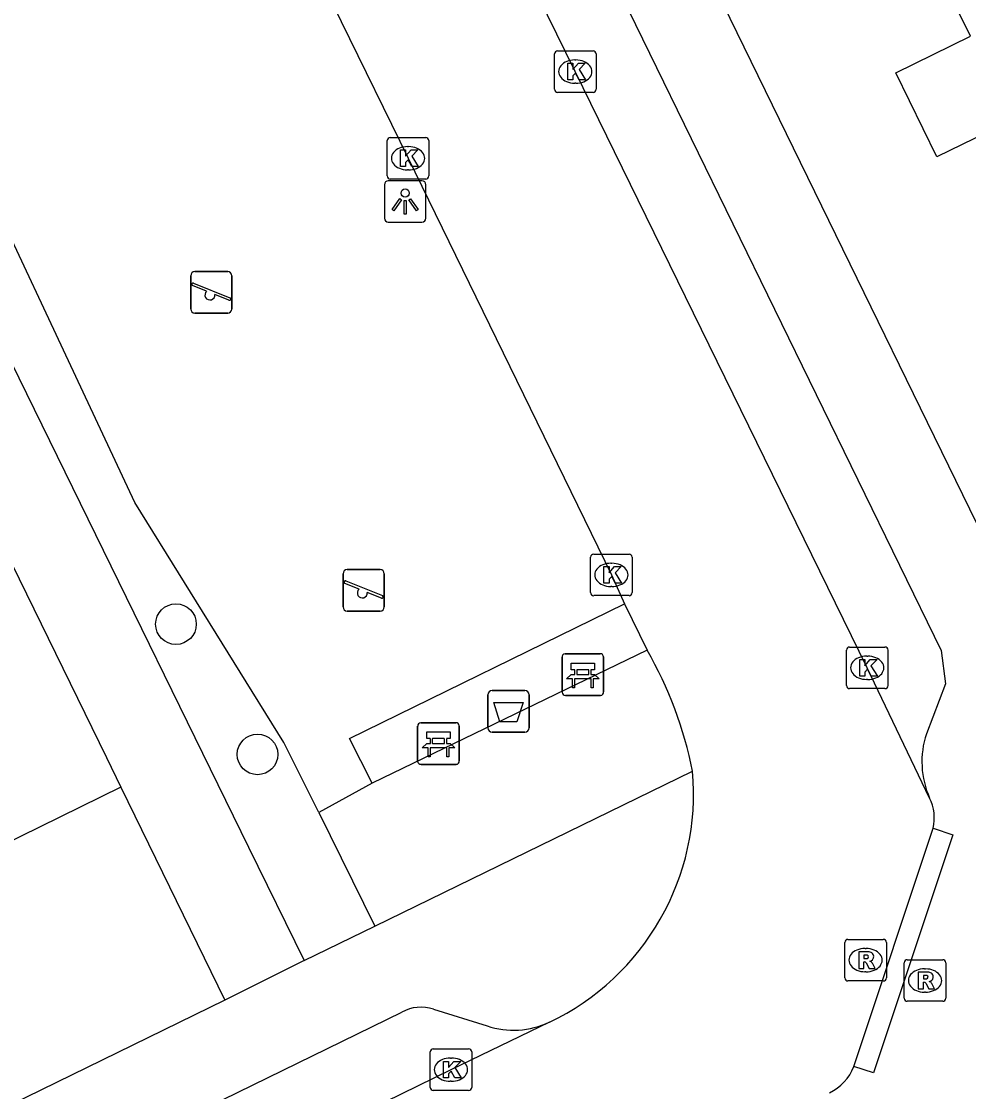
# Model space of a CAD drawing. Extents: x 160457 to 162082, y 388340 to 389736.
# Drawn here: x 161122.29 to 161145.07, y 388883.32 to 388909.08 of the extents above; entities that cross this region are included whole.
import ezdxf

# ---------------------------------------------------------------- set-up
doc = ezdxf.new("R2010")
doc.units = 0
for name, color, linetype in [('IMGEO_Afvalbak', 7, 'Continuous'), ('IMGEO_Bank', 7, 'Continuous'), ('IMGEO_Boom', 7, 'Continuous'), ('IMGEO_Groenvoorziening', 7, 'Continuous'), ('IMGEO_Kolk', 7, 'Continuous'), ('IMGEO_Lichtpunt', 7, 'Continuous'), ('IMGEO_Pand', 7, 'Continuous'), ('IMGEO_Rijbaan_lokaal_open', 7, 'Continuous'), ('IMGEO_Rioolput', 7, 'Continuous'), ('IMGEO_Speelvoorziening', 7, 'Continuous'), ('IMGEO_Voetpad_open', 7, 'Continuous')]:
    doc.layers.add(name, color=color, linetype=linetype)

msp = doc.modelspace()

# ---------------------------------------------------------------- linework, layer by layer
at = {"layer": 'IMGEO_Afvalbak'}
for p, q in [((161133.609, 388892.97), (161134.399, 388892.97)), ((161134.399, 388892.97), (161133.609, 388892.97)), ((161133.509, 388892.07), (161133.509, 388892.87)), ((161133.509, 388892.87), (161133.509, 388892.07)), ((161134.499, 388892.87), (161134.499, 388892.07)), ((161134.499, 388892.07), (161134.499, 388892.87)), ((161134.399, 388891.97), (161133.609, 388891.97)), ((161133.609, 388891.97), (161134.399, 388891.97))]:
    msp.add_line(p, q, dxfattribs=at)
msp.add_lwpolyline([(161133.652, 388892.684), (161134.356, 388892.684), (161134.207, 388892.214), (161133.801, 388892.214), (161133.652, 388892.684)], dxfattribs=at)
for centre, start, end in [((161133.609, 388892.87), 90, 180), ((161133.609, 388892.87), 90, 180), ((161134.399, 388892.87), 0, 90), ((161134.399, 388892.87), 360, 90), ((161133.609, 388892.07), 180, 270), ((161133.609, 388892.07), 180, 270), ((161134.399, 388892.07), 270, 0), ((161134.399, 388892.07), 270, 0)]:
    msp.add_arc(centre, 0.1, start, end, dxfattribs=at)
at = {"layer": 'IMGEO_Bank'}
for p, q in [((161135.294, 388892.929), (161135.294, 388893.77)), ((161135.294, 388893.77), (161135.294, 388892.929)), ((161135.369, 388893.854), (161136.21, 388893.854)), ((161136.21, 388893.854), (161135.369, 388893.854)), ((161136.294, 388893.779), (161136.294, 388892.938)), ((161136.294, 388892.938), (161136.294, 388893.779)), ((161135.603, 388893.36), (161135.603, 388893.466)), ((161135.647, 388893.466), (161135.647, 388893.36)), ((161135.935, 388893.472), (161135.653, 388893.472)), ((161135.941, 388893.36), (161135.941, 388893.466)), ((161135.985, 388893.466), (161135.985, 388893.36)), ((161135.991, 388893.252), (161135.598, 388893.252)), ((161135.653, 388893.354), (161135.935, 388893.354)), ((161136.219, 388892.854), (161135.378, 388892.854)), ((161135.378, 388892.854), (161136.219, 388892.854)), ((161131.82, 388891.269), (161131.82, 388892.11)), ((161131.82, 388892.11), (161131.82, 388891.269)), ((161131.895, 388892.194), (161132.736, 388892.194)), ((161132.736, 388892.194), (161131.895, 388892.194)), ((161132.82, 388892.119), (161132.82, 388891.278)), ((161132.82, 388891.278), (161132.82, 388892.119)), ((161132.517, 388891.592), (161132.124, 388891.592)), ((161132.129, 388891.7), (161132.129, 388891.806)), ((161132.173, 388891.806), (161132.173, 388891.7)), ((161132.461, 388891.812), (161132.179, 388891.812)), ((161132.179, 388891.694), (161132.461, 388891.694)), ((161132.467, 388891.7), (161132.467, 388891.806)), ((161132.511, 388891.806), (161132.511, 388891.7)), ((161132.745, 388891.194), (161131.904, 388891.194)), ((161131.904, 388891.194), (161132.745, 388891.194))]:
    msp.add_line(p, q, dxfattribs=at)
for points in [[(161135.597, 388893.472), (161135.511, 388893.472), (161135.511, 388893.633), (161136.074, 388893.633), (161136.074, 388893.472), (161135.991, 388893.472)], [(161135.541, 388893.252), (161135.399, 388893.252), (161135.511, 388893.354), (161135.597, 388893.354)], [(161135.591, 388893.245), (161135.591, 388893.038), (161135.548, 388893.038), (161135.548, 388893.245)], [(161135.991, 388893.354), (161136.074, 388893.354), (161136.186, 388893.252), (161136.047, 388893.252)], [(161136.041, 388893.245), (161136.041, 388893.038), (161135.997, 388893.038), (161135.997, 388893.245)], [(161132.123, 388891.812), (161132.037, 388891.812), (161132.037, 388891.973), (161132.6, 388891.973), (161132.6, 388891.812), (161132.517, 388891.812)], [(161132.067, 388891.592), (161131.925, 388891.592), (161132.037, 388891.694), (161132.123, 388891.694)], [(161132.517, 388891.694), (161132.6, 388891.694), (161132.712, 388891.592), (161132.573, 388891.592)], [(161132.117, 388891.585), (161132.117, 388891.378), (161132.074, 388891.378), (161132.074, 388891.585)], [(161132.567, 388891.585), (161132.567, 388891.378), (161132.523, 388891.378), (161132.523, 388891.585)]]:
    msp.add_lwpolyline(points, dxfattribs=at)
for centre, radius, start, end in [((161135.372, 388893.776), 0.0779, 92.4484, 184.2845), ((161135.372, 388893.776), 0.0779, 92.4484, 184.2845), ((161136.216, 388893.776), 0.0779, 2.4484, 94.2845), ((161136.216, 388893.776), 0.0779, 2.4484, 94.2845), ((161135.596, 388893.465), 0.00671, 2.8957, 87.1043), ((161135.653, 388893.465), 0.00671, 92.8957, 177.1043), ((161135.935, 388893.465), 0.00671, 2.8957, 87.1043), ((161135.992, 388893.465), 0.00671, 92.8957, 177.1043), ((161135.541, 388893.245), 0.00671, 2.8957, 87.1043), ((161135.598, 388893.245), 0.00671, 92.8957, 177.1043), ((161135.596, 388893.361), 0.00671, 272.8957, 357.1043), ((161135.653, 388893.361), 0.00671, 182.8957, 267.1043), ((161135.935, 388893.361), 0.00671, 272.8957, 357.1043), ((161135.992, 388893.361), 0.00671, 182.8957, 267.1043), ((161135.99, 388893.245), 0.00671, 2.8957, 87.1043), ((161136.047, 388893.245), 0.00671, 92.8957, 177.1043), ((161135.372, 388892.932), 0.0779, 182.4484, 274.2845), ((161135.372, 388892.932), 0.0779, 182.4484, 274.2845), ((161136.216, 388892.932), 0.0779, 272.4484, 4.2845), ((161136.216, 388892.932), 0.0779, 272.4484, 4.2845), ((161131.898, 388892.116), 0.0779, 92.4484, 184.2845), ((161131.898, 388892.116), 0.0779, 92.4484, 184.2845), ((161132.742, 388892.116), 0.0779, 2.4484, 94.2845), ((161132.742, 388892.116), 0.0779, 2.4484, 94.2845), ((161132.067, 388891.585), 0.00671, 2.8957, 87.1043), ((161132.124, 388891.585), 0.00671, 92.8957, 177.1043), ((161132.122, 388891.805), 0.00671, 2.8957, 87.1043), ((161132.122, 388891.701), 0.00671, 272.8957, 357.1043), ((161132.179, 388891.805), 0.00671, 92.8957, 177.1043), ((161132.179, 388891.701), 0.00671, 182.8957, 267.1043), ((161132.461, 388891.805), 0.00671, 2.8957, 87.1043), ((161132.461, 388891.701), 0.00671, 272.8957, 357.1043), ((161132.518, 388891.805), 0.00671, 92.8957, 177.1043), ((161132.518, 388891.701), 0.00671, 182.8957, 267.1043), ((161132.516, 388891.585), 0.00671, 2.8957, 87.1043), ((161132.573, 388891.585), 0.00671, 92.8957, 177.1043), ((161131.898, 388891.272), 0.0779, 182.4484, 274.2845), ((161131.898, 388891.272), 0.0779, 182.4484, 274.2845), ((161132.742, 388891.272), 0.0779, 272.4484, 4.2845), ((161132.742, 388891.272), 0.0779, 272.4484, 4.2845)]:
    msp.add_arc(centre, radius, start, end, dxfattribs=at)
at = {"layer": 'IMGEO_Boom'}
for centre in [(161126.005, 388894.569), (161127.968, 388891.433)]:
    msp.add_circle(centre, 0.489, dxfattribs=at)
at = {"layer": 'IMGEO_Groenvoorziening'}
for points in [[(161129.439, 388890.032), (161128.604, 388891.721), (161125.015, 388897.494), (161120.152, 388907.858)], [(161130.725, 388890.74), (161129.439, 388890.032)], [(161129.439, 388890.032), (161130.787, 388887.298)]]:
    msp.add_lwpolyline(points, dxfattribs=at)
at = {"layer": 'IMGEO_Kolk'}
for p, q in [((161135.187, 388908.368), (161136.039, 388908.368)), ((161135.112, 388907.442), (161135.112, 388908.294)), ((161135.6, 388908.148), (161135.625, 388908.148)), ((161136.113, 388908.294), (161136.113, 388907.442)), ((161135.623, 388907.588), (161135.598, 388907.588)), ((161136.039, 388907.368), (161135.187, 388907.368)), ((161131.162, 388906.282), (161132.014, 388906.282)), ((161131.087, 388905.356), (161131.087, 388906.208)), ((161131.575, 388906.062), (161131.6, 388906.062)), ((161132.088, 388906.208), (161132.088, 388905.356)), ((161131.598, 388905.502), (161131.573, 388905.502)), ((161132.014, 388905.282), (161131.162, 388905.282)), ((161136.056, 388896.254), (161136.908, 388896.254)), ((161135.981, 388895.328), (161135.981, 388896.18)), ((161136.469, 388896.034), (161136.494, 388896.034)), ((161136.982, 388896.18), (161136.982, 388895.328)), ((161136.492, 388895.474), (161136.467, 388895.474)), ((161136.908, 388895.254), (161136.056, 388895.254)), ((161142.135, 388893.091), (161142.135, 388893.943)), ((161142.21, 388894.017), (161143.062, 388894.017)), ((161143.136, 388893.943), (161143.136, 388893.091)), ((161142.623, 388893.797), (161142.648, 388893.797)), ((161142.646, 388893.237), (161142.621, 388893.237)), ((161143.062, 388893.017), (161142.21, 388893.017)), ((161132.119, 388883.419), (161132.119, 388884.271)), ((161132.194, 388884.345), (161133.046, 388884.345)), ((161132.607, 388884.125), (161132.632, 388884.125)), ((161133.12, 388884.271), (161133.12, 388883.419)), ((161133.046, 388883.345), (161132.194, 388883.345)), ((161132.63, 388883.565), (161132.605, 388883.565))]:
    msp.add_line(p, q, dxfattribs=at)
for points in [[(161135.187, 388908.368), (161136.039, 388908.368)], [(161135.112, 388907.442), (161135.112, 388908.294)], [(161136.113, 388908.294), (161136.113, 388907.442)], [(161135.433, 388908.068), (161135.556, 388908.068), (161135.556, 388907.917), (161135.686, 388908.068), (161135.85, 388908.068), (161135.704, 388907.917), (161135.857, 388907.668), (161135.705, 388907.668), (161135.62, 388907.832), (161135.556, 388907.765), (161135.556, 388907.668), (161135.433, 388907.668), (161135.433, 388908.068)], [(161136.039, 388907.368), (161135.187, 388907.368)], [(161131.162, 388906.282), (161132.014, 388906.282)], [(161131.087, 388905.356), (161131.087, 388906.208)], [(161132.088, 388906.208), (161132.088, 388905.356)], [(161131.408, 388905.982), (161131.531, 388905.982), (161131.531, 388905.831), (161131.661, 388905.982), (161131.825, 388905.982), (161131.679, 388905.831), (161131.832, 388905.582), (161131.68, 388905.582), (161131.595, 388905.746), (161131.531, 388905.679), (161131.531, 388905.582), (161131.408, 388905.582), (161131.408, 388905.982)], [(161132.014, 388905.282), (161131.162, 388905.282)], [(161136.056, 388896.254), (161136.908, 388896.254)], [(161135.981, 388895.328), (161135.981, 388896.18)], [(161136.982, 388896.18), (161136.982, 388895.328)], [(161136.302, 388895.954), (161136.425, 388895.954), (161136.425, 388895.803), (161136.555, 388895.954), (161136.719, 388895.954), (161136.573, 388895.803), (161136.726, 388895.554), (161136.574, 388895.554), (161136.489, 388895.718), (161136.425, 388895.651), (161136.425, 388895.554), (161136.302, 388895.554), (161136.302, 388895.954)], [(161136.908, 388895.254), (161136.056, 388895.254)], [(161142.135, 388893.091), (161142.135, 388893.943)], [(161142.21, 388894.017), (161143.062, 388894.017)], [(161143.136, 388893.943), (161143.136, 388893.091)], [(161142.456, 388893.717), (161142.579, 388893.717), (161142.579, 388893.566), (161142.709, 388893.717), (161142.873, 388893.717), (161142.727, 388893.566), (161142.88, 388893.317), (161142.728, 388893.317), (161142.643, 388893.481), (161142.579, 388893.414), (161142.579, 388893.317), (161142.456, 388893.317), (161142.456, 388893.717)], [(161143.062, 388893.017), (161142.21, 388893.017)], [(161132.119, 388883.419), (161132.119, 388884.271)], [(161132.194, 388884.345), (161133.046, 388884.345)], [(161133.12, 388884.271), (161133.12, 388883.419)], [(161132.44, 388884.045), (161132.563, 388884.045), (161132.563, 388883.894), (161132.693, 388884.045), (161132.857, 388884.045), (161132.711, 388883.894), (161132.864, 388883.645), (161132.712, 388883.645), (161132.627, 388883.809), (161132.563, 388883.742), (161132.563, 388883.645), (161132.44, 388883.645), (161132.44, 388884.045)], [(161133.046, 388883.345), (161132.194, 388883.345)]]:
    msp.add_lwpolyline(points, dxfattribs=at)
for centre, start, end in [((161135.189, 388908.292), 91.552, 178.448), ((161135.189, 388908.292), 91.552, 178.448), ((161136.037, 388908.292), 1.552, 88.448), ((161136.037, 388908.292), 1.552, 88.448), ((161135.189, 388907.444), 181.552, 268.448), ((161135.189, 388907.444), 181.552, 268.448), ((161136.037, 388907.444), 271.552, 358.448), ((161136.037, 388907.444), 271.552, 358.448), ((161131.164, 388906.206), 91.552, 178.448), ((161131.164, 388906.206), 91.552, 178.448), ((161132.012, 388906.206), 1.552, 88.448), ((161132.012, 388906.206), 1.552, 88.448), ((161131.164, 388905.358), 181.552, 268.448), ((161131.164, 388905.358), 181.552, 268.448), ((161132.012, 388905.358), 271.552, 358.448), ((161132.012, 388905.358), 271.552, 358.448), ((161136.058, 388896.178), 91.552, 178.448), ((161136.058, 388896.178), 91.552, 178.448), ((161136.906, 388896.178), 1.552, 88.448), ((161136.906, 388896.178), 1.552, 88.448), ((161136.058, 388895.33), 181.552, 268.448), ((161136.058, 388895.33), 181.552, 268.448), ((161136.906, 388895.33), 271.552, 358.448), ((161136.906, 388895.33), 271.552, 358.448), ((161142.212, 388893.941), 91.552, 178.448), ((161142.212, 388893.941), 91.552, 178.448), ((161143.06, 388893.941), 1.552, 88.448), ((161143.06, 388893.941), 1.552, 88.448), ((161142.212, 388893.093), 181.552, 268.448), ((161142.212, 388893.093), 181.552, 268.448), ((161143.06, 388893.093), 271.552, 358.448), ((161143.06, 388893.093), 271.552, 358.448), ((161132.196, 388884.269), 91.552, 178.448), ((161132.196, 388884.269), 91.552, 178.448), ((161133.044, 388884.269), 1.552, 88.448), ((161133.044, 388884.269), 1.552, 88.448), ((161132.196, 388883.421), 181.552, 268.448), ((161132.196, 388883.421), 181.552, 268.448), ((161133.044, 388883.421), 271.552, 358.448), ((161133.044, 388883.421), 271.552, 358.448)]:
    msp.add_arc(centre, 0.0765, start, end, dxfattribs=at)
for centre, major_axis, ratio, start_param, end_param in [((161135.599, 388907.868), (-0.387, 0.002), 0.722429, 4.712389, 7.853982), ((161135.624, 388907.868), (-0.39, 0.002), 0.717154, 1.570796, 4.712389), ((161131.574, 388905.782), (-0.387, 0.002), 0.722429, 4.712389, 7.853982), ((161131.599, 388905.782), (-0.39, 0.002), 0.717154, 1.570796, 4.712389), ((161136.468, 388895.754), (-0.387, 0.002), 0.722429, 4.712389, 7.853982), ((161136.493, 388895.754), (-0.39, 0.002), 0.717154, 1.570796, 4.712389), ((161142.622, 388893.517), (-0.387, 0.002), 0.722429, 4.712389, 7.853982), ((161142.647, 388893.517), (-0.39, 0.002), 0.717154, 1.570796, 4.712389), ((161132.606, 388883.845), (-0.387, 0.002), 0.722429, 4.712389, 7.853982), ((161132.631, 388883.845), (-0.39, 0.002), 0.717154, 1.570796, 4.712389)]:
    msp.add_ellipse(centre, major_axis=major_axis, ratio=ratio, start_param=start_param, end_param=end_param, dxfattribs=at)
at = {"layer": 'IMGEO_Lichtpunt'}
for p, q in [((161131.922, 388905.241), (161131.114, 388905.241)), ((161131.922, 388905.241), (161131.114, 388905.241)), ((161131.02, 388905.146), (161131.02, 388904.339)), ((161131.02, 388905.146), (161131.02, 388904.339)), ((161132.016, 388904.339), (161132.016, 388905.146)), ((161132.016, 388904.339), (161132.016, 388905.146)), ((161131.114, 388904.245), (161131.922, 388904.245)), ((161131.114, 388904.245), (161131.922, 388904.245))]:
    msp.add_line(p, q, dxfattribs=at)
for points in [[(161131.394, 388904.81), (161131.433, 388904.782), (161131.245, 388904.52), (161131.207, 388904.547), (161131.394, 388904.81)], [(161131.496, 388904.762), (161131.543, 388904.762), (161131.543, 388904.44), (161131.496, 388904.44), (161131.496, 388904.762)], [(161131.606, 388904.782), (161131.644, 388904.809), (161131.831, 388904.547), (161131.792, 388904.519), (161131.606, 388904.782)]]:
    msp.add_lwpolyline(points, dxfattribs=at)
msp.add_circle((161131.519, 388904.944), 0.0994, dxfattribs=at)
for centre, start, end in [((161131.114, 388905.146), 90, 180), ((161131.114, 388905.146), 90, 180), ((161131.922, 388905.146), 0, 90), ((161131.922, 388905.146), 0, 90), ((161131.114, 388904.339), 180, 270), ((161131.114, 388904.339), 180, 270), ((161131.922, 388904.339), 270, 0), ((161131.922, 388904.339), 270, 360)]:
    msp.add_arc(centre, 0.0946, start, end, dxfattribs=at)
at = {"layer": 'IMGEO_Pand'}
for points in [[(161146.11, 388906.694), (161144.312, 388905.817), (161143.322, 388907.839), (161145.118, 388908.719), (161144.416, 388910.152), (161143.714, 388911.584), (161143.603, 388911.809)], [(161119.249, 388901.747), (161124.331, 388891.358), (161124.681, 388890.642)], [(161124.681, 388890.642), (161122.734, 388889.689), (161122.261, 388889.457), (161118.828, 388887.777), (161113.543, 388885.191)]]:
    msp.add_lwpolyline(points, dxfattribs=at)
at = {"layer": 'IMGEO_Rijbaan_lokaal_open'}
for points in [[(161144.137, 388890.382), (161142.635, 388893.517), (161135.613, 388907.867), (161127.62, 388924.146), (161126.448, 388926.596)], [(161122.319, 388924.702), (161123.535, 388922.237), (161131.589, 388905.782), (161136.483, 388895.754), (161136.795, 388895.059)], [(161136.795, 388895.059), (161137.34, 388893.942)], [(161142.314, 388883.922), (161144.219, 388889.657)], [(161134.988, 388884.987), (161132.62, 388883.845), (161110.099, 388872.813), (161107.311, 388871.445)]]:
    msp.add_lwpolyline(points, dxfattribs=at)
for centre, radius, start, end in [((161129.001, 388889.146), 9.62, 11.2833, 29.9064), ((161132.364, 388890.488), 6.095, 295.5017, 5.08), ((161143.216, 388889.911), 1.035, 345.8142, 27.0916), ((161141.236, 388884.336), 1.155, 295.0455, 338.9884)]:
    msp.add_arc(centre, radius, start, end, dxfattribs=at)
at = {"layer": 'IMGEO_Rioolput'}
for p, q in [((161142.17, 388886.981), (161143.022, 388886.981)), ((161142.095, 388886.055), (161142.095, 388886.907)), ((161142.583, 388886.761), (161142.608, 388886.761)), ((161143.096, 388886.907), (161143.096, 388886.055)), ((161143.601, 388886.491), (161144.453, 388886.491)), ((161142.606, 388886.201), (161142.581, 388886.201)), ((161143.526, 388885.565), (161143.526, 388886.417)), ((161144.014, 388886.271), (161144.039, 388886.271)), ((161144.527, 388886.417), (161144.527, 388885.565)), ((161143.022, 388885.981), (161142.17, 388885.981)), ((161144.037, 388885.711), (161144.012, 388885.711)), ((161144.453, 388885.491), (161143.601, 388885.491))]:
    msp.add_line(p, q, dxfattribs=at)
for points in [[(161142.17, 388886.981), (161143.022, 388886.981)], [(161142.095, 388886.055), (161142.095, 388886.907)], [(161143.096, 388886.907), (161143.096, 388886.055)], [(161142.684, 388886.679), (161142.432, 388886.681), (161142.432, 388886.281)], [(161142.432, 388886.281), (161142.556, 388886.281), (161142.556, 388886.443), (161142.567, 388886.443)], [(161142.61, 388886.6), (161142.556, 388886.6), (161142.556, 388886.519)], [(161142.556, 388886.519), (161142.608, 388886.519)], [(161143.601, 388886.491), (161144.453, 388886.491)], [(161142.614, 388886.414), (161142.685, 388886.281), (161142.825, 388886.281), (161142.76, 388886.407)], [(161143.526, 388885.565), (161143.526, 388886.417)], [(161144.115, 388886.189), (161143.863, 388886.191), (161143.863, 388885.791)], [(161144.527, 388886.417), (161144.527, 388885.565)], [(161143.022, 388885.981), (161142.17, 388885.981)], [(161143.863, 388885.791), (161143.987, 388885.791), (161143.987, 388885.953), (161143.998, 388885.953)], [(161144.041, 388886.11), (161143.987, 388886.11), (161143.987, 388886.029)], [(161143.987, 388886.029), (161144.039, 388886.029)], [(161144.045, 388885.924), (161144.116, 388885.791), (161144.256, 388885.791), (161144.191, 388885.917)], [(161144.453, 388885.491), (161143.601, 388885.491)]]:
    msp.add_lwpolyline(points, dxfattribs=at)
for centre, radius, start, end in [((161142.172, 388886.905), 0.0765, 91.552, 178.448), ((161142.172, 388886.905), 0.0765, 91.552, 178.448), ((161143.02, 388886.905), 0.0765, 1.552, 88.448), ((161143.02, 388886.905), 0.0765, 1.552, 88.448), ((161142.566, 388886.39), 0.0533, 26.0293, 88.6989), ((161142.592, 388886.708), 0.19, 274.7715, 282.9687), ((161142.616, 388886.504), 0.0964, 77.0061, 93.1865), ((161142.63, 388886.561), 0.0378, 276.6634, 79.6772), ((161142.683, 388886.569), 0.109, 350.3612, 89.416), ((161142.681, 388886.569), 0.112, 277.5842, 350.9817), ((161142.665, 388886.354), 0.108, 29.5134, 73.7905), ((161143.603, 388886.415), 0.0765, 91.552, 178.448), ((161143.603, 388886.415), 0.0765, 91.552, 178.448), ((161144.451, 388886.415), 0.0765, 1.552, 88.448), ((161144.451, 388886.415), 0.0765, 1.552, 88.448), ((161144.114, 388886.079), 0.109, 350.3612, 89.416), ((161142.172, 388886.057), 0.0765, 181.552, 268.448), ((161142.172, 388886.057), 0.0765, 181.552, 268.448), ((161143.02, 388886.057), 0.0765, 271.552, 358.448), ((161143.02, 388886.057), 0.0765, 271.552, 358.448), ((161143.997, 388885.9), 0.0533, 26.0293, 88.6989), ((161144.023, 388886.218), 0.19, 274.7715, 282.9687), ((161144.047, 388886.014), 0.0964, 77.0061, 93.1865), ((161144.061, 388886.071), 0.0378, 276.6634, 79.6772), ((161144.112, 388886.079), 0.112, 277.5842, 350.9817), ((161144.096, 388885.864), 0.108, 29.5134, 73.7905), ((161143.603, 388885.567), 0.0765, 181.552, 268.448), ((161143.603, 388885.567), 0.0765, 181.552, 268.448), ((161144.451, 388885.567), 0.0765, 271.552, 358.448), ((161144.451, 388885.567), 0.0765, 271.552, 358.448)]:
    msp.add_arc(centre, radius, start, end, dxfattribs=at)
for centre, major_axis, ratio, start_param, end_param in [((161142.582, 388886.481), (-0.387, 0.002), 0.722429, 4.712389, 7.853982), ((161142.607, 388886.481), (-0.39, 0.002), 0.717154, 1.570796, 4.712389), ((161144.013, 388885.991), (-0.387, 0.002), 0.722429, 4.712389, 7.853982), ((161144.038, 388885.991), (-0.39, 0.002), 0.717154, 1.570796, 4.712389)]:
    msp.add_ellipse(centre, major_axis=major_axis, ratio=ratio, start_param=start_param, end_param=end_param, dxfattribs=at)
at = {"layer": 'IMGEO_Speelvoorziening'}
for p, q in [((161126.36, 388902.153), (161126.36, 388902.953)), ((161126.36, 388902.953), (161126.36, 388902.153)), ((161126.46, 388903.053), (161127.25, 388903.053)), ((161127.25, 388903.053), (161126.46, 388903.053)), ((161127.35, 388902.953), (161127.35, 388902.153)), ((161127.35, 388902.153), (161127.35, 388902.953)), ((161126.743, 388902.581), (161126.404, 388902.718)), ((161126.429, 388902.778), (161127.305, 388902.425)), ((161127.281, 388902.365), (161126.941, 388902.502)), ((161127.25, 388902.053), (161126.46, 388902.053)), ((161126.46, 388902.053), (161127.25, 388902.053)), ((161130.026, 388894.982), (161130.026, 388895.782)), ((161130.026, 388895.782), (161130.026, 388894.982)), ((161130.126, 388895.882), (161130.916, 388895.882)), ((161130.916, 388895.882), (161130.126, 388895.882)), ((161131.016, 388895.782), (161131.016, 388894.982)), ((161131.016, 388894.982), (161131.016, 388895.782)), ((161130.409, 388895.41), (161130.07, 388895.547)), ((161130.095, 388895.607), (161130.971, 388895.254)), ((161130.947, 388895.194), (161130.607, 388895.331)), ((161130.916, 388894.882), (161130.126, 388894.882)), ((161130.126, 388894.882), (161130.916, 388894.882))]:
    msp.add_line(p, q, dxfattribs=at)
for centre, radius, start, end in [((161126.46, 388902.953), 0.1, 90, 180), ((161126.46, 388902.953), 0.1, 90, 180), ((161127.25, 388902.953), 0.1, 0, 90), ((161127.25, 388902.953), 0.1, 360, 90), ((161126.417, 388902.748), 0.0327, 68.078, 248.078), ((161126.822, 388902.491), 0.12, 130.9928, 5.1632), ((161127.293, 388902.395), 0.0327, 248.078, 68.078), ((161126.46, 388902.153), 0.1, 180, 270), ((161126.46, 388902.153), 0.1, 180, 270), ((161127.25, 388902.153), 0.1, 270, 0), ((161127.25, 388902.153), 0.1, 270, 0), ((161130.126, 388895.782), 0.1, 90, 180), ((161130.126, 388895.782), 0.1, 90, 180), ((161130.916, 388895.782), 0.1, 0, 90), ((161130.916, 388895.782), 0.1, 360, 90), ((161130.083, 388895.577), 0.0327, 68.078, 248.078), ((161130.488, 388895.32), 0.12, 130.9928, 5.1632), ((161130.959, 388895.224), 0.0327, 248.078, 68.078), ((161130.126, 388894.982), 0.1, 180, 270), ((161130.126, 388894.982), 0.1, 180, 270), ((161130.916, 388894.982), 0.1, 270, 0), ((161130.916, 388894.982), 0.1, 270, 0)]:
    msp.add_arc(centre, radius, start, end, dxfattribs=at)
at = {"layer": 'IMGEO_Voetpad_open'}
for points in [[(161143.445, 388879.77), (161164.471, 388890.046), (161160.756, 388897.646), (161147.994, 388891.42), (161128.982, 388930.355)], [(161129.378, 388924.747), (161144.412, 388893.938), (161144.523, 388893.135), (161144.059, 388891.929)], [(161118.904, 388907.272), (161127.753, 388889.198), (161129.089, 388886.47)], [(161130.725, 388890.74), (161130.182, 388891.815), (161136.795, 388895.059)], [(161137.34, 388893.942), (161130.725, 388890.74)], [(161130.787, 388887.298), (161138.435, 388891.028)], [(161124.681, 388890.642), (161127.179, 388885.52)], [(161144.219, 388889.657), (161144.693, 388889.5), (161142.788, 388883.765), (161142.314, 388883.922)], [(161129.089, 388886.47), (161130.787, 388887.298)], [(161129.089, 388886.47), (161127.179, 388885.52)], [(161127.179, 388885.52), (161105.429, 388874.881)], [(161120.683, 388879.971), (161131.438, 388885.228)], [(161132.2, 388885.304), (161133.491, 388884.899)]]:
    msp.add_lwpolyline(points, dxfattribs=at)
for centre, radius, start, end in [((161146.118, 388891.257), 2.166, 161.9359, 203.837), ((161131.908, 388884.375), 0.974, 72.5495, 118.8419), ((161134.13, 388886.802), 2.008, 251.4373, 295.2912)]:
    msp.add_arc(centre, radius, start, end, dxfattribs=at)

doc.saveas('drawing.dxf')
